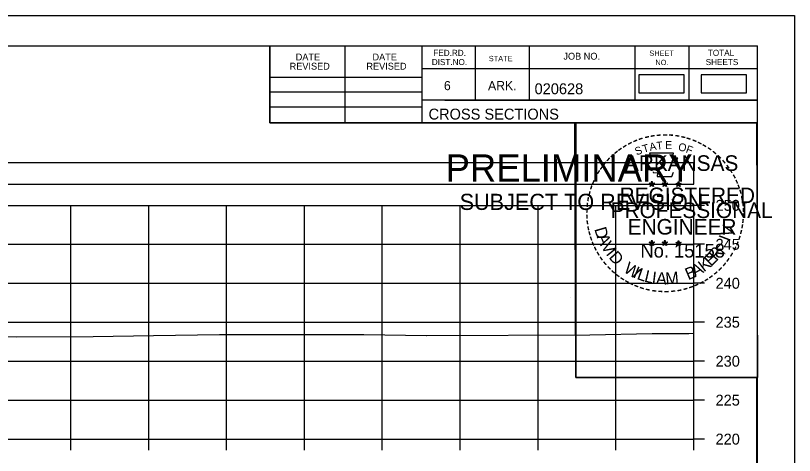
# Model space of a CAD drawing. Extents: x 1369627 to 1374022, y 380035 to 398173.
# Drawn here: x 1372161.4 to 1372261.5, y 391929.3 to 391985.7 of the extents above; entities that cross this region are included whole.
import ezdxf

# ---------------------------------------------------------------- set-up
doc = ezdxf.new("R2010")
doc.units = 0
for name, color, linetype in [('Default', 7, 'Continuous'), ('R_Axis', 7, 'Continuous'), ('R_Axis Annot', 7, 'Continuous'), ('R_Border', 7, 'Continuous'), ('R_Border PE', 7, 'Continuous'), ('R_Border Prem', 7, 'Continuous'), ('R_Exist Surface', 7, 'Continuous'), ('R_Grid', 7, 'Continuous'), ('R_No Plot', 7, 'Continuous')]:
    doc.layers.add(name, color=color, linetype=linetype)

msp = doc.modelspace()

# ---------------------------------------------------------------- linework, layer by layer
at = {"layer": 'Default'}
for points in [[(1372241.46, 391975.77), (1372247.3, 391975.77), (1372247.3, 391978.08), (1372241.46, 391978.08)], [(1372249.48, 391975.77), (1372255.32, 391975.77), (1372255.32, 391978.08), (1372249.48, 391978.08)], [(1371948.53, 391964.09), (1372248.53, 391964.09), (1372248.53, 391966.79), (1371948.53, 391966.79)]]:
    msp.add_lwpolyline(points, close=True, dxfattribs=at)
at = {"layer": 'R_Axis'}
for p, q in [((1372248.53, 391931.35), (1372248.53, 391961.35)), ((1372249.93, 391961.35), (1372248.53, 391961.35)), ((1372249.93, 391956.35), (1372248.53, 391956.35)), ((1372249.93, 391951.35), (1372248.53, 391951.35)), ((1372249.93, 391946.35), (1372248.53, 391946.35)), ((1372249.93, 391941.35), (1372248.53, 391941.35)), ((1372249.93, 391936.35), (1372248.53, 391936.35)), ((1371948.53, 391931.35), (1372248.53, 391931.35)), ((1372168.53, 391929.95), (1372168.53, 391931.35)), ((1372178.53, 391929.95), (1372178.53, 391931.35)), ((1372188.53, 391929.95), (1372188.53, 391931.35)), ((1372198.53, 391929.95), (1372198.53, 391931.35)), ((1372208.53, 391929.95), (1372208.53, 391931.35)), ((1372218.53, 391929.95), (1372218.53, 391931.35)), ((1372228.53, 391929.95), (1372228.53, 391931.35)), ((1372238.53, 391929.95), (1372238.53, 391931.35)), ((1372248.53, 391929.95), (1372248.53, 391931.35)), ((1372249.93, 391931.35), (1372248.53, 391931.35))]:
    msp.add_line(p, q, dxfattribs=at)
at = {"layer": 'R_Border'}
for p, q in [((1371940.53, 391981.81), (1372256.71, 391981.81)), ((1372194.07, 391971.93), (1372194.07, 391981.81)), ((1372203.75, 391971.93), (1372203.75, 391981.81)), ((1372213.61, 391981.81), (1372213.61, 391971.93)), ((1372220.45, 391981.81), (1372220.45, 391974.87)), ((1372227.39, 391981.81), (1372227.39, 391974.87)), ((1372240.97, 391981.81), (1372240.97, 391974.87)), ((1372247.91, 391981.81), (1372247.91, 391974.87)), ((1372256.71, 391776.35), (1372256.71, 391981.81)), ((1372256.71, 391978.87), (1372213.61, 391978.87)), ((1372256.71, 391978.89), (1372256.71, 391978.89)), ((1372194.07, 391977.79), (1372213.61, 391977.79)), ((1372194.07, 391975.93), (1372213.61, 391975.93)), ((1372194.07, 391973.99), (1372213.61, 391973.99)), ((1372256.71, 391974.87), (1372213.61, 391974.87)), ((1372216.57, 391974.87), (1372256.71, 391974.87)), ((1372256.71, 391971.93), (1372194.07, 391971.93))]:
    msp.add_line(p, q, dxfattribs=at)
at = {"layer": 'R_Border PE'}
for p, q in [((1372242.79, 391964.18), (1372243.14, 391964.07)), ((1372242.79, 391964.18), (1372243.05, 391964.14)), ((1372242.79, 391964.18), (1372243.03, 391964.06)), ((1372242.93, 391963.78), (1372243.14, 391964.07)), ((1372242.93, 391963.78), (1372243.05, 391964.02)), ((1372242.93, 391963.78), (1372243.14, 391963.99)), ((1372243.14, 391964.44), (1372243.1, 391964.19)), ((1372243.14, 391964.07), (1372243.14, 391964.44)), ((1372243.14, 391964.44), (1372243.19, 391964.19)), ((1372243.49, 391964.18), (1372243.14, 391964.07)), ((1372243.36, 391963.78), (1372243.14, 391964.07)), ((1372243.36, 391963.78), (1372243.14, 391963.99)), ((1372243.49, 391964.18), (1372243.2, 391964.14)), ((1372243.36, 391963.78), (1372243.22, 391964.07)), ((1372243.49, 391964.18), (1372243.29, 391964.08)), ((1372244.46, 391964.18), (1372244.81, 391964.07)), ((1372244.46, 391964.18), (1372244.72, 391964.14)), ((1372244.46, 391964.18), (1372244.7, 391964.06)), ((1372244.6, 391963.78), (1372244.81, 391964.07)), ((1372244.6, 391963.78), (1372244.72, 391964.02)), ((1372244.6, 391963.78), (1372244.81, 391963.99)), ((1372244.81, 391964.44), (1372244.77, 391964.19)), ((1372244.81, 391964.07), (1372244.81, 391964.44)), ((1372244.81, 391964.44), (1372244.86, 391964.19)), ((1372245.16, 391964.18), (1372244.81, 391964.07)), ((1372245.03, 391963.78), (1372244.81, 391964.07)), ((1372245.03, 391963.78), (1372244.81, 391963.99)), ((1372245.16, 391964.18), (1372244.87, 391964.14)), ((1372245.03, 391963.78), (1372244.89, 391964.07)), ((1372245.16, 391964.18), (1372244.96, 391964.08)), ((1372246.23, 391964.17), (1372246.58, 391964.06)), ((1372246.23, 391964.17), (1372246.48, 391964.13)), ((1372246.23, 391964.17), (1372246.47, 391964.05)), ((1372246.36, 391963.76), (1372246.58, 391964.06)), ((1372246.36, 391963.76), (1372246.49, 391964.01)), ((1372246.36, 391963.76), (1372246.58, 391963.98)), ((1372246.58, 391964.43), (1372246.54, 391964.17)), ((1372246.58, 391964.06), (1372246.58, 391964.43)), ((1372246.58, 391964.43), (1372246.63, 391964.18)), ((1372246.92, 391964.17), (1372246.58, 391964.06)), ((1372246.79, 391963.76), (1372246.58, 391964.06)), ((1372246.79, 391963.76), (1372246.58, 391963.98)), ((1372246.92, 391964.17), (1372246.64, 391964.12)), ((1372246.79, 391963.76), (1372246.65, 391964.06)), ((1372246.92, 391964.17), (1372246.72, 391964.07)), ((1372242.79, 391956.61), (1372243.14, 391956.5)), ((1372242.79, 391956.61), (1372243.04, 391956.57)), ((1372242.79, 391956.61), (1372243.03, 391956.49)), ((1372242.92, 391956.2), (1372243.14, 391956.5)), ((1372242.92, 391956.2), (1372243.05, 391956.45)), ((1372242.92, 391956.2), (1372243.14, 391956.42)), ((1372243.14, 391956.87), (1372243.1, 391956.61)), ((1372243.14, 391956.5), (1372243.14, 391956.87)), ((1372243.14, 391956.87), (1372243.19, 391956.62)), ((1372243.49, 391956.61), (1372243.14, 391956.5)), ((1372243.35, 391956.2), (1372243.14, 391956.5)), ((1372243.35, 391956.2), (1372243.14, 391956.42)), ((1372243.49, 391956.61), (1372243.2, 391956.56)), ((1372243.35, 391956.2), (1372243.22, 391956.49)), ((1372243.49, 391956.61), (1372243.28, 391956.51)), ((1372244.46, 391956.61), (1372244.81, 391956.5)), ((1372244.46, 391956.61), (1372244.71, 391956.57)), ((1372244.46, 391956.61), (1372244.7, 391956.49)), ((1372244.59, 391956.2), (1372244.81, 391956.5)), ((1372244.59, 391956.2), (1372244.72, 391956.45)), ((1372244.59, 391956.2), (1372244.81, 391956.42)), ((1372244.81, 391956.87), (1372244.77, 391956.61)), ((1372244.81, 391956.5), (1372244.81, 391956.87)), ((1372244.81, 391956.87), (1372244.86, 391956.62)), ((1372245.16, 391956.61), (1372244.81, 391956.5)), ((1372245.02, 391956.2), (1372244.81, 391956.5)), ((1372245.02, 391956.2), (1372244.81, 391956.42)), ((1372245.16, 391956.61), (1372244.87, 391956.56)), ((1372245.02, 391956.2), (1372244.88, 391956.49)), ((1372245.16, 391956.61), (1372244.95, 391956.51)), ((1372246.23, 391956.6), (1372246.58, 391956.49)), ((1372246.23, 391956.6), (1372246.48, 391956.56)), ((1372246.23, 391956.6), (1372246.46, 391956.48)), ((1372246.36, 391956.19), (1372246.58, 391956.49)), ((1372246.36, 391956.19), (1372246.49, 391956.44)), ((1372246.36, 391956.19), (1372246.57, 391956.41)), ((1372246.58, 391956.86), (1372246.53, 391956.6)), ((1372246.79, 391956.19), (1372246.57, 391956.41)), ((1372246.58, 391956.49), (1372246.58, 391956.86)), ((1372246.58, 391956.86), (1372246.62, 391956.61)), ((1372246.92, 391956.6), (1372246.58, 391956.49)), ((1372246.79, 391956.19), (1372246.58, 391956.49)), ((1372246.92, 391956.6), (1372246.64, 391956.55)), ((1372246.79, 391956.19), (1372246.65, 391956.48)), ((1372246.92, 391956.6), (1372246.72, 391956.5))]:
    msp.add_line(p, q, dxfattribs=at)
for points in [[(1372242.84, 391968.06), (1372243.1, 391967.24)], [(1372246.35, 391967.14), (1372246.49, 391967.42), (1372245.8, 391967.4), (1372245.95, 391968.06), (1372242.84, 391968.06)], [(1372243.33, 391965.64), (1372243.33, 391965.55), (1372243.89, 391965.53), (1372243.84, 391965.06), (1372245.71, 391965.06), (1372245.91, 391965.6)], [(1372243.14, 391964.44), (1372243.36, 391963.78), (1372242.79, 391964.18), (1372243.49, 391964.18), (1372242.93, 391963.78), (1372243.14, 391964.44)], [(1372244.81, 391964.44), (1372245.03, 391963.78), (1372244.46, 391964.18), (1372245.16, 391964.18), (1372244.6, 391963.78), (1372244.81, 391964.44)], [(1372246.58, 391964.43), (1372246.79, 391963.76), (1372246.23, 391964.17), (1372246.92, 391964.17), (1372246.36, 391963.76), (1372246.58, 391964.43)], [(1372243.14, 391956.87), (1372243.35, 391956.2), (1372242.79, 391956.61), (1372243.49, 391956.61), (1372242.92, 391956.2), (1372243.14, 391956.87)], [(1372244.81, 391956.87), (1372245.02, 391956.2), (1372244.46, 391956.61), (1372245.16, 391956.61), (1372244.59, 391956.2), (1372244.81, 391956.87)], [(1372246.58, 391956.86), (1372246.79, 391956.19), (1372246.23, 391956.6), (1372246.92, 391956.6), (1372246.36, 391956.19), (1372246.58, 391956.86)]]:
    msp.add_lwpolyline(points, dxfattribs=at)
for centre, radius in [((1372243.14, 391964.07), 0.172), ((1372243.14, 391964.07), 0.145), ((1372243.14, 391964.07), 0.116), ((1372243.14, 391964.07), 0.0991), ((1372243.14, 391964.07), 0.0747), ((1372243.14, 391964.07), 0.0495), ((1372243.14, 391964.07), 0.0296), ((1372244.81, 391964.07), 0.172), ((1372244.81, 391964.07), 0.145), ((1372244.81, 391964.07), 0.116), ((1372244.81, 391964.07), 0.0991), ((1372244.81, 391964.07), 0.0747), ((1372244.81, 391964.07), 0.0495), ((1372244.81, 391964.07), 0.0296), ((1372246.58, 391964.06), 0.172), ((1372246.58, 391964.06), 0.145), ((1372246.58, 391964.06), 0.116), ((1372246.58, 391964.06), 0.0991), ((1372246.58, 391964.06), 0.0747), ((1372246.58, 391964.06), 0.0495), ((1372246.58, 391964.06), 0.0296), ((1372243.14, 391956.5), 0.172), ((1372243.14, 391956.5), 0.145), ((1372243.14, 391956.5), 0.116), ((1372243.14, 391956.5), 0.0991), ((1372243.14, 391956.5), 0.0747), ((1372243.14, 391956.5), 0.0495), ((1372243.14, 391956.5), 0.0296), ((1372244.81, 391956.5), 0.172), ((1372244.81, 391956.5), 0.145), ((1372244.81, 391956.5), 0.116), ((1372244.81, 391956.5), 0.0991), ((1372244.81, 391956.5), 0.0747), ((1372244.81, 391956.5), 0.0495), ((1372244.81, 391956.5), 0.0296), ((1372246.57, 391956.49), 0.172), ((1372246.57, 391956.49), 0.145), ((1372246.57, 391956.49), 0.116), ((1372246.57, 391956.49), 0.0991), ((1372246.57, 391956.49), 0.0747), ((1372246.57, 391956.49), 0.0495), ((1372246.57, 391956.49), 0.0296)]:
    msp.add_circle(centre, radius, dxfattribs=at)
at = {"layer": 'R_Exist Surface'}
msp.add_lwpolyline([(1372148.15, 391944.58), (1372161.54, 391944.48), (1372171.39, 391944.51), (1372179.16, 391944.64), (1372187.64, 391944.78), (1372199.1, 391944.77), (1372206.15, 391944.77), (1372214.2, 391944.65), (1372214.23, 391944.65), (1372214.25, 391944.65), (1372235.17, 391944.73), (1372243.2, 391944.91), (1372247.9, 391944.92), (1372248.53, 391944.93)], dxfattribs=at)
at = {"layer": 'R_Grid'}
for p, q in [((1371948.53, 391961.35), (1372248.53, 391961.35)), ((1372168.53, 391931.35), (1372168.53, 391961.35)), ((1372178.53, 391931.35), (1372178.53, 391961.35)), ((1372188.53, 391931.35), (1372188.53, 391961.35)), ((1372198.53, 391931.35), (1372198.53, 391961.35)), ((1372208.53, 391931.35), (1372208.53, 391961.35)), ((1372218.53, 391931.35), (1372218.53, 391961.35)), ((1372228.53, 391931.35), (1372228.53, 391961.35)), ((1372238.53, 391931.35), (1372238.53, 391961.35)), ((1372248.53, 391931.35), (1372248.53, 391961.35)), ((1371948.53, 391956.35), (1372248.53, 391956.35)), ((1371948.53, 391951.35), (1372248.53, 391951.35)), ((1371948.53, 391946.35), (1372248.53, 391946.35)), ((1371948.53, 391941.35), (1372248.53, 391941.35)), ((1371948.53, 391936.35), (1372248.53, 391936.35)), ((1371948.53, 391931.35), (1372248.53, 391931.35))]:
    msp.add_line(p, q, dxfattribs=at)
at = {"layer": 'R_No Plot'}
for p, q in [((1371928.13, 391985.7), (1372261.46, 391985.7)), ((1372232.74, 391949.47), (1372232.74, 391949.47))]:
    msp.add_line(p, q, dxfattribs=at)
for points in [[(1371928.12, 391985.7), (1372261.46, 391985.7), (1372261.46, 391772.37), (1371928.12, 391772.37)], [(1372174.45, 391981.81), (1372194.07, 391981.81), (1372194.07, 391971.93), (1372210.18, 391971.93), (1372233.38, 391971.93), (1372233.38, 391939.26), (1372256.59, 391939.26), (1372256.71, 391776.35), (1371940.53, 391776.35), (1371940.53, 391981.81)], [(1372233.24, 391971.93), (1372256.59, 391971.93), (1372256.73, 391939.26), (1372233.38, 391939.26)]]:
    msp.add_lwpolyline(points, close=True, dxfattribs=at)

# ---------------------------------------------------------------- texts
at = {"layer": 'R_Axis Annot'}
for s, p in [('250', (1372251.33, 391960.65)), ('245', (1372251.33, 391955.65)), ('240', (1372251.33, 391950.65)), ('235', (1372251.33, 391945.65)), ('230', (1372251.33, 391940.65)), ('225', (1372251.33, 391935.65)), ('220', (1372251.33, 391930.65))]:
    msp.add_text(s, height=1.4, dxfattribs=at).set_placement(p)
at = {"layer": 'R_Border'}
for s, height, p in [('FED.RD.', 0.782, (1372215.09, 391980.53)), ('JOB NO.', 0.879, (1372231.79, 391980.05)), ('SHEET', 0.684, (1372242.83, 391980.53)), ('TOTAL', 0.782, (1372250.35, 391980.53)), ('DATE', 0.879, (1372197.41, 391979.95)), ('DATE', 0.879, (1372207.27, 391979.95)), ('DIST.NO.', 0.782, (1372214.89, 391979.35)), ('STATE', 0.684, (1372222.21, 391979.85)), ('NO.', 0.684, (1372243.61, 391979.35)), ('SHEETS', 0.782, (1372250.07, 391979.35)), ('REVISED', 0.879, (1372196.63, 391978.77)), ('REVISED', 0.879, (1372206.49, 391978.77)), ('6', 1.17, (1372216.45, 391976.13)), ('ARK.', 1.172, (1372222.11, 391976.13)), ('020628', 1.4, (1372228.09, 391975.61)), ('CROSS SECTIONS', 1.4, (1372214.47, 391972.36))]:
    msp.add_text(s, height=height, rotation=360, dxfattribs=at).set_placement(p)
at = {"layer": 'R_Border PE'}
for s, height, rotation, p in [('-', 1.6, 19.1761, (1372241.58, 391969.19)), ('-', 1.6, 13.6301, (1372242.33, 391969.43)), ('-', 1.6, 10.2193, (1372243.01, 391969.59)), ('-', 1.6, 5.8968, (1372243.74, 391969.7)), ('-', 1.6, 0.1862, (1372244.51, 391969.77)), ('-', 1.6, 357.743, (1372245.24, 391969.76)), ('-', 1.6, 352.1617, (1372245.98, 391969.71)), ('-', 1.6, 347.2049, (1372246.7, 391969.59)), ('-', 1.6, 342.3362, (1372247.33, 391969.44)), ('-', 1.6, 34.0636, (1372239.72, 391968.23)), ('-', 1.6, 28.7918, (1372240.32, 391968.6)), ('-', 1.6, 24.3072, (1372240.95, 391968.92)), ('S', 1, 21.594, (1372241.19, 391967.74)), ('T', 1, 16.4036, (1372242.1, 391968.07)), ('A', 1, 11.2132, (1372242.93, 391968.32)), ('T', 1, 6.0228, (1372243.78, 391968.49)), ('E', 1, 0.8323, (1372244.88, 391968.6)), ('O', 1, 350.4515, (1372246.49, 391968.39)), ('F', 1, 340.0707, (1372247.44, 391968.16)), ('-', 1.6, 337.8551, (1372248.07, 391969.21)), ('-', 1.6, 334.1211, (1372248.7, 391968.94)), ('-', 1.6, 329.6409, (1372249.28, 391968.66)), ('-', 1.6, 42.9622, (1372238.23, 391967.04)), ('-', 1.6, 38.9507, (1372238.67, 391967.46)), ('-', 1.6, 36.2317, (1372239.14, 391967.84)), ('-', 1.6, 325.8627, (1372249.92, 391968.3)), ('-', 1.6, 320.5297, (1372250.53, 391967.87)), ('-', 1.6, 50.6142, (1372237.38, 391966.08)), ('-', 1.6, 48.423, (1372237.78, 391966.57)), ('ARKANSAS', 2, 360, (1372239.69, 391965.77)), ('-', 1.6, 315.5786, (1372251.13, 391967.38)), ('-', 1.6, 309.8797, (1372251.7, 391966.83)), ('-', 1.6, 54.2325, (1372236.97, 391965.51)), ('-', 1.6, 306.6522, (1372252.22, 391966.23)), ('-', 1.4, 303.6753, (1372252.71, 391965.66)), ('-', 1.6, 62.8713, (1372236.33, 391964.37)), ('-', 1.6, 58.0706, (1372236.64, 391964.99)), ('-', 1.6, 299.6684, (1372253.03, 391965.06)), ('-', 1.6, 72.3945, (1372235.85, 391963.13)), ('-', 1.6, 67.7743, (1372236.07, 391963.76)), ('-', 1.6, 294.6628, (1372253.35, 391964.45)), ('-', 1.6, 290.5728, (1372253.61, 391963.87)), ('-', 1.6, 75.461, (1372235.66, 391962.42)), ('REGISTERED', 2, 360, (1372239.01, 391961.63)), ('-', 1.6, 285.1233, (1372253.84, 391963.29)), ('-', 1.6, 81.2013, (1372235.52, 391961.7)), ('-', 1.6, 280.5493, (1372254.04, 391962.55)), ('-', 1.6, 89.0622, (1372235.42, 391960.31)), ('-', 1.6, 85.1863, (1372235.45, 391961.01)), ('PROFESSIONAL', 2, 360, (1372237.86, 391959.72)), ('-', 1.6, 276.5962, (1372254.21, 391961.78)), ('-', 1.6, 274.3301, (1372254.27, 391961.06)), ('-', 1.6, 94.1959, (1372235.46, 391959.59)), ('-', 1.6, 269.9407, (1372254.3, 391960.42)), ('-', 1.6, 98.9479, (1372235.53, 391958.92)), ('ENGINEER', 2, 360, (1372240.05, 391957.6)), ('V', 1.54, 72.6573, (1372253.35, 391957.16)), ('-', 1.6, 260.9953, (1372254.21, 391959.1)), ('-', 1.6, 263.5172, (1372254.28, 391959.76)), ('-', 1.6, 101.7149, (1372235.66, 391958.19)), ('-', 1.6, 105.4578, (1372235.83, 391957.59)), ('D', 1.54, 286.2848, (1372235.75, 391958.32)), ('-', 1.6, 255.7626, (1372254.1, 391958.43)), ('-', 1.6, 109.0874, (1372236.04, 391956.96)), ('A', 1.54, 292.7835, (1372236.05, 391957.32)), ('V', 1.54, 300.7936, (1372236.56, 391956.14)), ('I', 1.54, 69.0301, (1372253.12, 391956.62)), ('-', 1.6, 252.8681, (1372253.92, 391957.71)), ('-', 1.6, 114.0643, (1372236.3, 391956.36)), ('-', 1.6, 115.7289, (1372236.6, 391955.75)), ('I', 1.54, 308.3502, (1372237.19, 391955.11)), ('No. 15158', 1.757, 360, (1372241.69, 391954.65)), ('R', 1.54, 50.3651, (1372251.47, 391954.14)), ('-', 1.6, 244.6197, (1372253.43, 391956.4)), ('-', 1.6, 247.8887, (1372253.7, 391957.03)), ('-', 1.6, 120.4471, (1372236.96, 391955.16)), ('D', 1.54, 311.9774, (1372237.54, 391954.64)), ('E', 1.54, 44.0175, (1372250.74, 391953.43)), (',', 1.54, 57.4684, (1372252.2, 391955.02)), ('-', 1.6, 239.0712, (1372253.04, 391955.65)), ('-', 1.6, 125.8934, (1372237.36, 391954.6)), ('-', 1.6, 130.7181, (1372237.82, 391954.05)), ('W', 1.54, 328.0731, (1372239.42, 391952.87)), ('K', 1.54, 36.9143, (1372249.83, 391952.74)), ('-', 1.6, 231.2538, (1372252.21, 391954.43)), ('-', 1.6, 233.8452, (1372252.64, 391955)), ('-', 1.6, 134.2238, (1372238.34, 391953.5)), ('-', 1.6, 138.9338, (1372238.86, 391953.04)), ('I', 1.54, 336.6877, (1372240.61, 391952.16)), ('L', 1.54, 340.3149, (1372241.14, 391951.92)), ('L', 1.54, 346.6625, (1372242.1, 391951.58)), ('B', 1.54, 22.8589, (1372247.82, 391951.73)), ('A', 1.54, 28.9042, (1372248.71, 391952.1)), ('-', 1.6, 225.7653, (1372251.73, 391953.87)), ('-', 1.6, 144.6463, (1372239.42, 391952.63)), ('-', 1.6, 148.0898, (1372239.98, 391952.26)), ('I', 1.54, 353.0101, (1372243.09, 391951.34)), ('A', 1.54, 356.6373, (1372243.66, 391951.25)), ('M', 1.54, 4.6473, (1372244.95, 391951.2)), ('-', 1.6, 212.2491, (1372250.12, 391952.5)), ('-', 1.6, 215.7363, (1372250.66, 391952.89)), ('-', 1.6, 221.0851, (1372251.21, 391953.36)), ('-', 1.6, 151.5704, (1372240.56, 391951.94)), ('-', 1.6, 154.6002, (1372241.08, 391951.69)), ('-', 1.6, 158.5612, (1372241.71, 391951.44)), ('-', 1.6, 162.7983, (1372242.39, 391951.22)), ('AAMU', 0.00002, 360, (1372244.74, 391951.19)), ('-', 1.6, 199.4643, (1372248.31, 391951.56)), ('-', 1.6, 204.2516, (1372248.94, 391951.84)), ('-', 1.6, 207.3568, (1372249.57, 391952.16)), ('-', 1.6, 167.5555, (1372243.11, 391951.06)), ('-', 1.6, 173.1155, (1372243.88, 391950.95)), ('-', 1.6, 176.5183, (1372244.63, 391950.9)), ('-', 1.6, 181.5918, (1372245.37, 391950.91)), ('-', 1.6, 185.8167, (1372246.18, 391950.99)), ('-', 1.6, 191.2858, (1372246.92, 391951.12)), ('-', 1.6, 195.4743, (1372247.65, 391951.32))]:
    msp.add_text(s, height=height, rotation=rotation, dxfattribs=at).set_placement(p)
at = {"layer": 'R_Border Prem'}
for s, height, p in [('PRELIMINARY', 3.5, (1372216.66, 391964.39)), ('DWB', 0.01, (1372217.41, 391966.24)), ('SUBJECT TO REVISION', 2.0751, (1372218.47, 391960.76))]:
    msp.add_text(s, height=height, rotation=360, dxfattribs=at).set_placement(p)

doc.saveas('drawing.dxf')
